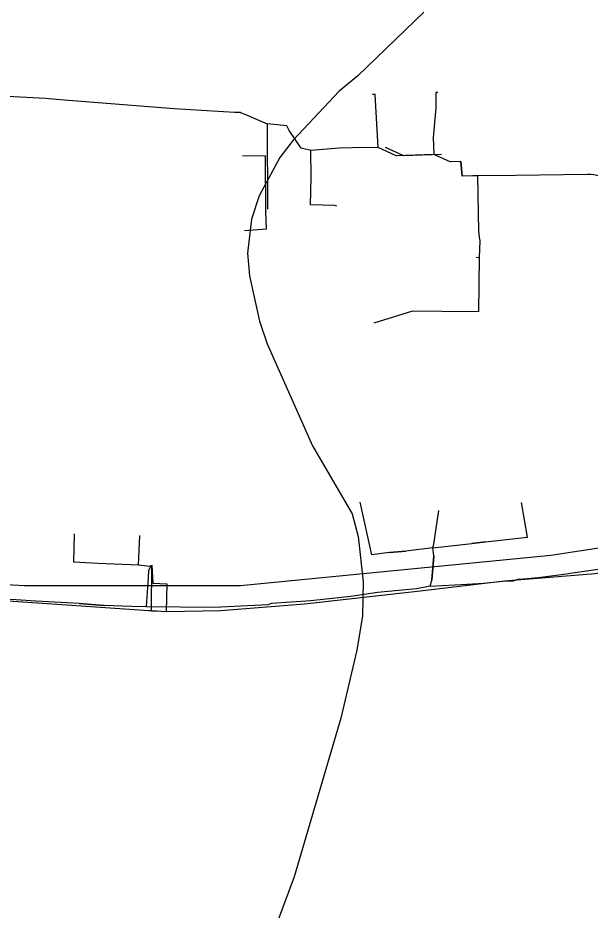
# Model space of a CAD drawing. Extents: x -662620 to -656370, y -1067090 to -1062990.
# Drawn here: x -659559.5 to -659372, y -1065207 to -1064914.6 of the extents above; entities that cross this region are included whole.
import ezdxf

# ---------------------------------------------------------------- set-up
doc = ezdxf.new("R2010")
doc.units = 0
for name, color, linetype in [('SDELOVACÍ_VEDENÍ_-_PODZEMNÍ', 7, 'Continuous'), ('SILNICE_II__TŘÍDY_A_III__TŘÍDY', 7, 'Continuous'), ('VRSTEVNICE_ZDŮRAZNĚNÁ', 7, 'Continuous')]:
    doc.layers.add(name, color=color, linetype=linetype)

msp = doc.modelspace()

# ---------------------------------------------------------------- linework, layer by layer
at = {"layer": 'SDELOVACÍ_VEDENÍ_-_PODZEMNÍ'}
for points in [[(-659602.09, -1064928.49), (-659594.59, -1064931.03), (-659594.48, -1064938.4), (-659577.56, -1064939.56), (-659552.59, -1064940.84)], [(-659602.09, -1064928.49), (-659594.59, -1064931.03), (-659594.48, -1064938.4), (-659577.56, -1064939.56), (-659552.59, -1064940.84)], [(-659602.09, -1064928.49), (-659594.59, -1064931.03), (-659594.48, -1064938.4), (-659577.56, -1064939.56), (-659552.59, -1064940.84)], [(-659602.09, -1064928.49), (-659594.59, -1064931.03), (-659594.48, -1064938.4), (-659577.56, -1064939.56), (-659552.59, -1064940.84)], [(-659602.09, -1064928.49), (-659594.59, -1064931.03), (-659594.48, -1064938.4), (-659577.56, -1064939.56), (-659552.59, -1064940.84)], [(-659602.09, -1064928.49), (-659594.59, -1064931.03), (-659594.48, -1064938.4), (-659577.56, -1064939.56), (-659552.59, -1064940.84)], [(-659552.59, -1064940.84), (-659550.46, -1064940.94), (-659545.63, -1064941.4), (-659508.32, -1064944.33)], [(-659552.59, -1064940.84), (-659550.46, -1064940.94), (-659545.63, -1064941.4), (-659508.32, -1064944.33)], [(-659552.59, -1064940.84), (-659550.46, -1064940.94), (-659545.63, -1064941.4), (-659508.32, -1064944.33)], [(-659552.59, -1064940.84), (-659550.46, -1064940.94), (-659545.63, -1064941.4), (-659508.32, -1064944.33)], [(-659552.59, -1064940.84), (-659550.46, -1064940.94), (-659545.63, -1064941.4), (-659508.32, -1064944.33)], [(-659552.59, -1064940.84), (-659550.46, -1064940.94), (-659545.63, -1064941.4), (-659508.32, -1064944.33)], [(-659441.5, -1064957.07), (-659442.43, -1064939.76), (-659443.34, -1064939.77)], [(-659441.5, -1064957.07), (-659442.43, -1064939.76), (-659443.34, -1064939.77)], [(-659421.91, -1064939.06), (-659422.56, -1064939.06), (-659422.56, -1064944.13), (-659423.48, -1064953.79), (-659423.23, -1064959.38)], [(-659421.91, -1064939.06), (-659422.56, -1064939.06), (-659422.56, -1064944.13), (-659423.48, -1064953.79), (-659423.23, -1064959.38)], [(-659508.32, -1064944.33), (-659488.53, -1064945.56), (-659486.72, -1064945.54), (-659486.33, -1064945.75)], [(-659508.32, -1064944.33), (-659488.53, -1064945.56), (-659486.72, -1064945.54), (-659486.33, -1064945.75)], [(-659508.32, -1064944.33), (-659488.53, -1064945.56), (-659486.72, -1064945.54), (-659486.33, -1064945.75)], [(-659508.32, -1064944.33), (-659488.53, -1064945.56), (-659486.72, -1064945.54), (-659486.33, -1064945.75)], [(-659508.32, -1064944.33), (-659488.53, -1064945.56), (-659486.72, -1064945.54), (-659486.33, -1064945.75)], [(-659508.32, -1064944.33), (-659488.53, -1064945.56), (-659486.72, -1064945.54), (-659486.33, -1064945.75)], [(-659486.33, -1064945.75), (-659485.18, -1064946.22)], [(-659486.33, -1064945.75), (-659485.18, -1064946.22)], [(-659486.33, -1064945.75), (-659485.18, -1064946.22)], [(-659486.33, -1064945.75), (-659485.18, -1064946.22)], [(-659486.33, -1064945.75), (-659485.18, -1064946.22)], [(-659486.33, -1064945.75), (-659485.18, -1064946.22)], [(-659485.18, -1064946.22), (-659477.86, -1064949.41)], [(-659485.18, -1064946.22), (-659477.86, -1064949.41)], [(-659485.18, -1064946.22), (-659477.86, -1064949.41)], [(-659485.18, -1064946.22), (-659477.86, -1064949.41)], [(-659485.18, -1064946.22), (-659477.86, -1064949.41)], [(-659485.18, -1064946.22), (-659477.86, -1064949.41)], [(-659485.18, -1064946.22), (-659477.86, -1064949.41)], [(-659485.18, -1064946.22), (-659477.86, -1064949.41)], [(-659485.18, -1064946.22), (-659477.86, -1064949.41)], [(-659485.18, -1064946.22), (-659477.86, -1064949.41)], [(-659485.18, -1064946.22), (-659477.86, -1064949.41)], [(-659485.18, -1064946.22), (-659477.86, -1064949.41)], [(-659471.41, -1064950.01), (-659477.86, -1064949.41)], [(-659470.61, -1064951.5), (-659471.41, -1064950.01), (-659477.86, -1064949.41)], [(-659470.61, -1064951.5), (-659471.41, -1064950.01), (-659477.86, -1064949.41)], [(-659477.86, -1064949.41), (-659477.76, -1064977.32)], [(-659470.61, -1064951.5), (-659471.41, -1064950.01), (-659477.86, -1064949.41)], [(-659471.41, -1064950.01), (-659477.86, -1064949.41)], [(-659470.61, -1064951.5), (-659471.41, -1064950.01), (-659477.86, -1064949.41)], [(-659470.61, -1064951.5), (-659471.41, -1064950.01), (-659477.86, -1064949.41)], [(-659477.86, -1064949.41), (-659477.76, -1064977.32)], [(-659470.61, -1064951.5), (-659471.41, -1064950.01), (-659477.86, -1064949.41)], [(-659471.41, -1064950.01), (-659477.86, -1064949.41)], [(-659470.61, -1064951.5), (-659471.41, -1064950.01), (-659477.86, -1064949.41)], [(-659470.61, -1064951.5), (-659471.41, -1064950.01), (-659477.86, -1064949.41)], [(-659477.86, -1064949.41), (-659477.76, -1064977.32)], [(-659470.61, -1064951.5), (-659471.41, -1064950.01), (-659477.86, -1064949.41)], [(-659471.41, -1064950.01), (-659477.86, -1064949.41)], [(-659470.61, -1064951.5), (-659471.41, -1064950.01), (-659477.86, -1064949.41)], [(-659470.61, -1064951.5), (-659471.41, -1064950.01), (-659477.86, -1064949.41)], [(-659477.86, -1064949.41), (-659477.76, -1064977.32)], [(-659470.61, -1064951.5), (-659471.41, -1064950.01), (-659477.86, -1064949.41)], [(-659463.54, -1064958.06), (-659466.7, -1064957.36), (-659470.61, -1064951.5)], [(-659463.54, -1064958.06), (-659466.7, -1064957.36), (-659470.61, -1064951.5)], [(-659463.54, -1064958.06), (-659466.7, -1064957.36), (-659470.61, -1064951.5)], [(-659463.54, -1064958.06), (-659466.7, -1064957.36), (-659470.61, -1064951.5)], [(-659463.54, -1064958.06), (-659466.7, -1064957.36), (-659470.61, -1064951.5)], [(-659463.54, -1064958.06), (-659466.7, -1064957.36), (-659470.61, -1064951.5)], [(-659463.54, -1064958.06), (-659466.7, -1064957.36), (-659470.61, -1064951.5)], [(-659463.54, -1064958.06), (-659466.7, -1064957.36), (-659470.61, -1064951.5)], [(-659463.54, -1064958.06), (-659466.7, -1064957.36), (-659470.61, -1064951.5)], [(-659463.54, -1064958.06), (-659466.7, -1064957.36), (-659470.61, -1064951.5)], [(-659463.54, -1064958.06), (-659466.7, -1064957.36), (-659470.61, -1064951.5)], [(-659463.54, -1064958.06), (-659466.7, -1064957.36), (-659470.61, -1064951.5)], [(-659455.05, -1064976.34), (-659455.77, -1064976.11), (-659463.6, -1064975.91), (-659463.45, -1064966.87), (-659463.54, -1064958.06)], [(-659455.05, -1064976.34), (-659455.77, -1064976.11), (-659463.6, -1064975.91), (-659463.45, -1064966.87), (-659463.54, -1064958.06)], [(-659455.05, -1064976.34), (-659455.77, -1064976.11), (-659463.6, -1064975.91), (-659463.45, -1064966.87), (-659463.54, -1064958.06)], [(-659455.05, -1064976.34), (-659455.77, -1064976.11), (-659463.6, -1064975.91), (-659463.45, -1064966.87), (-659463.54, -1064958.06)], [(-659449.88, -1064957.26), (-659454.22, -1064957.35), (-659463.54, -1064958.06)], [(-659449.88, -1064957.26), (-659454.22, -1064957.35), (-659463.54, -1064958.06)], [(-659449.88, -1064957.26), (-659454.22, -1064957.35), (-659463.54, -1064958.06)], [(-659449.88, -1064957.26), (-659454.22, -1064957.35), (-659463.54, -1064958.06)], [(-659449.88, -1064957.26), (-659454.22, -1064957.35), (-659463.54, -1064958.06)], [(-659449.88, -1064957.26), (-659454.22, -1064957.35), (-659463.54, -1064958.06)], [(-659449.88, -1064957.26), (-659454.22, -1064957.35), (-659463.54, -1064958.06)], [(-659449.88, -1064957.26), (-659454.22, -1064957.35), (-659463.54, -1064958.06)], [(-659449.88, -1064957.26), (-659454.22, -1064957.35), (-659463.54, -1064958.06)], [(-659449.88, -1064957.26), (-659454.22, -1064957.35), (-659463.54, -1064958.06)], [(-659449.88, -1064957.26), (-659454.22, -1064957.35), (-659463.54, -1064958.06)], [(-659449.88, -1064957.26), (-659454.22, -1064957.35), (-659463.54, -1064958.06)], [(-659463.45, -1064966.87), (-659463.54, -1064958.06)], [(-659463.45, -1064966.87), (-659463.54, -1064958.06)], [(-659463.45, -1064966.87), (-659463.54, -1064958.06)], [(-659463.45, -1064966.87), (-659463.54, -1064958.06)], [(-659441.5, -1064957.07), (-659449.88, -1064957.26)], [(-659441.5, -1064957.07), (-659449.88, -1064957.26)], [(-659441.5, -1064957.07), (-659449.88, -1064957.26)], [(-659441.5, -1064957.07), (-659449.88, -1064957.26)], [(-659441.5, -1064957.07), (-659449.88, -1064957.26)], [(-659441.5, -1064957.07), (-659449.88, -1064957.26)], [(-659423.23, -1064959.38), (-659435.57, -1064959.88), (-659441.5, -1064957.07)], [(-659423.23, -1064959.38), (-659435.57, -1064959.88), (-659441.5, -1064957.07)], [(-659423.23, -1064959.38), (-659435.57, -1064959.88), (-659441.5, -1064957.07)], [(-659423.23, -1064959.38), (-659435.57, -1064959.88), (-659441.5, -1064957.07)], [(-659423.23, -1064959.38), (-659435.57, -1064959.88), (-659441.5, -1064957.07)], [(-659420.74, -1064959.38), (-659433.08, -1064959.88), (-659439.01, -1064957.07)], [(-659410.45, -1064966.43), (-659413.99, -1064966.48), (-659414.35, -1064961.76), (-659417.92, -1064961.87), (-659423.23, -1064959.38)], [(-659410.45, -1064966.43), (-659413.99, -1064966.48), (-659414.35, -1064961.76), (-659417.92, -1064961.87), (-659423.23, -1064959.38)], [(-659410.45, -1064966.43), (-659413.99, -1064966.48), (-659414.35, -1064961.76), (-659417.92, -1064961.87), (-659423.23, -1064959.38)], [(-659410.45, -1064966.43), (-659413.99, -1064966.48), (-659414.35, -1064961.76), (-659417.92, -1064961.87), (-659423.23, -1064959.38)], [(-659410.45, -1064966.43), (-659413.99, -1064966.48), (-659414.35, -1064961.76), (-659417.92, -1064961.87), (-659423.23, -1064959.38)], [(-659410.45, -1064966.43), (-659413.99, -1064966.48), (-659414.35, -1064961.76), (-659417.92, -1064961.87), (-659423.23, -1064959.38)], [(-659478.26, -1064978.18), (-659478.36, -1064959.8), (-659485.9, -1064959.94)], [(-659478.26, -1064978.18), (-659478.36, -1064959.8), (-659485.9, -1064959.94)], [(-659478.26, -1064978.18), (-659478.36, -1064959.8), (-659485.9, -1064959.94)], [(-659478.26, -1064978.18), (-659478.36, -1064959.8), (-659485.9, -1064959.94)], [(-659414.35, -1064961.76), (-659413.99, -1064966.48)], [(-659414.35, -1064961.76), (-659413.99, -1064966.48)], [(-659408.94, -1064966.41), (-659410.45, -1064966.43)], [(-659408.94, -1064966.41), (-659410.45, -1064966.43)], [(-659408.94, -1064966.41), (-659410.45, -1064966.43)], [(-659408.94, -1064966.41), (-659410.45, -1064966.43)], [(-659408.94, -1064966.41), (-659410.45, -1064966.43)], [(-659408.94, -1064966.41), (-659410.45, -1064966.43)], [(-659396.45, -1064966.25), (-659408.94, -1064966.41)], [(-659396.45, -1064966.25), (-659408.94, -1064966.41)], [(-659396.45, -1064966.25), (-659408.94, -1064966.41)], [(-659396.45, -1064966.25), (-659408.94, -1064966.41)], [(-659396.45, -1064966.25), (-659408.94, -1064966.41)], [(-659396.45, -1064966.25), (-659408.94, -1064966.41)], [(-659408.94, -1064966.41), (-659408.6, -1064984.49), (-659408.35, -1064986.49)], [(-659408.94, -1064966.41), (-659408.6, -1064984.49), (-659408.35, -1064986.49)], [(-659361.32, -1064981.79), (-659362.16, -1064973.72), (-659362.46, -1064972.89), (-659362.82, -1064972.06), (-659363.44, -1064970.89), (-659364.1, -1064969.95), (-659365.33, -1064968.66), (-659366.19, -1064967.95), (-659367.16, -1064967.32), (-659368.33, -1064966.76), (-659369.66, -1064966.3), (-659370.8, -1064966.04), (-659371.77, -1064965.95), (-659372.9, -1064965.94), (-659396.45, -1064966.25)], [(-659361.32, -1064981.79), (-659362.16, -1064973.72), (-659362.46, -1064972.89), (-659362.82, -1064972.06), (-659363.44, -1064970.89), (-659364.1, -1064969.95), (-659365.33, -1064968.66), (-659366.19, -1064967.95), (-659367.16, -1064967.32), (-659368.33, -1064966.76), (-659369.66, -1064966.3), (-659370.8, -1064966.04), (-659371.77, -1064965.95), (-659372.9, -1064965.94), (-659396.45, -1064966.25)], [(-659361.32, -1064981.79), (-659362.16, -1064973.72), (-659362.46, -1064972.89), (-659362.82, -1064972.06), (-659363.44, -1064970.89), (-659364.1, -1064969.95), (-659365.33, -1064968.66), (-659366.19, -1064967.95), (-659367.16, -1064967.32), (-659368.33, -1064966.76), (-659369.66, -1064966.3), (-659370.8, -1064966.04), (-659371.77, -1064965.95), (-659372.9, -1064965.94), (-659396.45, -1064966.25)], [(-659361.32, -1064981.79), (-659362.16, -1064973.72), (-659362.46, -1064972.89), (-659362.82, -1064972.06), (-659363.44, -1064970.89), (-659364.1, -1064969.95), (-659365.33, -1064968.66), (-659366.19, -1064967.95), (-659367.16, -1064967.32), (-659368.33, -1064966.76), (-659369.66, -1064966.3), (-659370.8, -1064966.04), (-659371.77, -1064965.95), (-659372.9, -1064965.94), (-659396.45, -1064966.25)], [(-659361.32, -1064981.79), (-659362.16, -1064973.72), (-659362.46, -1064972.89), (-659362.82, -1064972.06), (-659363.44, -1064970.89), (-659364.1, -1064969.95), (-659365.33, -1064968.66), (-659366.19, -1064967.95), (-659367.16, -1064967.32), (-659368.33, -1064966.76), (-659369.66, -1064966.3), (-659370.8, -1064966.04), (-659371.77, -1064965.95), (-659372.9, -1064965.94), (-659396.45, -1064966.25)], [(-659361.32, -1064981.79), (-659362.16, -1064973.72), (-659362.46, -1064972.89), (-659362.82, -1064972.06), (-659363.44, -1064970.89), (-659364.1, -1064969.95), (-659365.33, -1064968.66), (-659366.19, -1064967.95), (-659367.16, -1064967.32), (-659368.33, -1064966.76), (-659369.66, -1064966.3), (-659370.8, -1064966.04), (-659371.77, -1064965.95), (-659372.9, -1064965.94), (-659396.45, -1064966.25)], [(-659485.29, -1064984.34), (-659478.08, -1064983.81), (-659478.26, -1064978.18)], [(-659485.29, -1064984.34), (-659478.08, -1064983.81), (-659478.26, -1064978.18)], [(-659485.29, -1064984.34), (-659478.08, -1064983.81), (-659478.26, -1064978.18)], [(-659485.29, -1064984.34), (-659478.08, -1064983.81), (-659478.26, -1064978.18)], [(-659478.4, -1064978.01), (-659478.26, -1064978.18)], [(-659478.4, -1064978.01), (-659478.26, -1064978.18)], [(-659478.4, -1064978.01), (-659478.26, -1064978.18)], [(-659478.4, -1064978.01), (-659478.26, -1064978.18)], [(-659408.35, -1064986.49), (-659408.2, -1064987.69), (-659408.42, -1064993.11)], [(-659408.35, -1064986.49), (-659408.2, -1064987.69), (-659408.42, -1064993.11)], [(-659408.42, -1064993.11), (-659408.54, -1065010.93), (-659420.56, -1065010.81), (-659430.25, -1065010.71), (-659442.9, -1065014.67)], [(-659408.42, -1064993.11), (-659408.54, -1065010.93), (-659420.56, -1065010.81), (-659430.25, -1065010.71), (-659442.9, -1065014.67)], [(-659409.38, -1064993.1), (-659408.42, -1064993.11)], [(-659409.38, -1064993.1), (-659408.42, -1064993.11)], [(-659492.99, -1065108.87), (-659465.65, -1065106.63), (-659429.58, -1065102.6), (-659400.08, -1065099.13), (-659370.33, -1065096.72), (-659350.53, -1065093.25), (-659303.51, -1065085.27), (-659296.09, -1065084.28), (-659295.21, -1065075.68), (-659288.28, -1065071.2), (-659285.6, -1065069.52)], [(-659492.99, -1065108.87), (-659465.65, -1065106.63), (-659429.58, -1065102.6), (-659400.08, -1065099.13), (-659370.33, -1065096.72), (-659350.53, -1065093.25), (-659303.51, -1065085.27), (-659296.09, -1065084.28), (-659295.21, -1065075.68), (-659288.28, -1065071.2), (-659285.6, -1065069.52)], [(-659492.99, -1065108.87), (-659465.65, -1065106.63), (-659429.58, -1065102.6), (-659400.08, -1065099.13), (-659370.33, -1065096.72), (-659350.53, -1065093.25), (-659303.51, -1065085.27), (-659296.09, -1065084.28), (-659295.21, -1065075.68), (-659288.28, -1065071.2), (-659285.6, -1065069.52)], [(-659492.99, -1065108.87), (-659465.65, -1065106.63), (-659429.58, -1065102.6), (-659400.08, -1065099.13), (-659370.33, -1065096.72), (-659350.53, -1065093.25), (-659303.51, -1065085.27), (-659296.09, -1065084.28), (-659295.21, -1065075.68), (-659288.28, -1065071.2), (-659285.6, -1065069.52)], [(-659423.5, -1065088.31), (-659432.4, -1065089.37), (-659437.74, -1065089.86), (-659443.57, -1065090.57), (-659447.34, -1065073.3)], [(-659423.5, -1065088.31), (-659432.4, -1065089.37), (-659437.74, -1065089.86), (-659443.57, -1065090.57), (-659447.34, -1065073.3)], [(-659423.5, -1065088.31), (-659410.79, -1065086.85), (-659406.28, -1065086.36), (-659392.49, -1065084.81), (-659394.45, -1065073.43)], [(-659423.5, -1065088.31), (-659410.79, -1065086.85), (-659406.28, -1065086.36), (-659392.49, -1065084.81), (-659394.45, -1065073.43)], [(-659423.5, -1065088.31), (-659423.24, -1065087.04), (-659421.6, -1065076.03)], [(-659423.5, -1065088.31), (-659423.24, -1065087.04), (-659421.6, -1065076.03)], [(-659519.96, -1065094), (-659533.37, -1065093.39), (-659541.19, -1065092.95), (-659540.96, -1065083.68)], [(-659519.96, -1065094), (-659533.37, -1065093.39), (-659541.19, -1065092.95), (-659540.96, -1065083.68)], [(-659519.96, -1065094), (-659519.6, -1065084.28)], [(-659519.96, -1065094), (-659519.6, -1065084.28)], [(-659406.28, -1065086.36), (-659410.79, -1065086.85)], [(-659406.28, -1065086.36), (-659410.79, -1065086.85)], [(-659437.74, -1065089.86), (-659432.4, -1065089.37)], [(-659437.74, -1065089.86), (-659432.4, -1065089.37)], [(-659424.38, -1065100.87), (-659423.89, -1065098.83), (-659423.24, -1065090.96), (-659423.5, -1065088.31)], [(-659424.38, -1065100.87), (-659423.89, -1065098.83), (-659423.24, -1065090.96), (-659423.5, -1065088.31)], [(-659423.24, -1065090.96), (-659423.89, -1065098.83)], [(-659423.24, -1065090.96), (-659423.89, -1065098.83)], [(-659515.96, -1065094.4), (-659515.71, -1065093.85)], [(-659515.96, -1065094.4), (-659515.71, -1065093.85)], [(-659424.38, -1065100.87), (-659412.31, -1065100.16), (-659406.94, -1065099.89), (-659400.58, -1065099.26), (-659397.21, -1065099.08), (-659395.54, -1065098.54), (-659394.99, -1065098.51), (-659389, -1065097.99), (-659382.28, -1065097.1), (-659367.91, -1065095.06), (-659352.32, -1065093.31), (-659349.61, -1065093)], [(-659424.38, -1065100.87), (-659412.31, -1065100.16), (-659406.94, -1065099.89), (-659400.58, -1065099.26), (-659397.21, -1065099.08), (-659395.54, -1065098.54), (-659394.99, -1065098.51), (-659389, -1065097.99), (-659382.28, -1065097.1), (-659367.91, -1065095.06), (-659352.32, -1065093.31), (-659349.61, -1065093)], [(-659424.38, -1065100.87), (-659412.31, -1065100.16), (-659406.94, -1065099.89), (-659400.58, -1065099.26), (-659397.21, -1065099.08), (-659395.54, -1065098.54), (-659394.99, -1065098.51), (-659389, -1065097.99), (-659382.28, -1065097.1), (-659367.91, -1065095.06), (-659352.32, -1065093.31), (-659349.61, -1065093)], [(-659424.38, -1065100.87), (-659412.31, -1065100.16), (-659406.94, -1065099.89), (-659400.58, -1065099.26), (-659397.21, -1065099.08), (-659395.54, -1065098.54), (-659394.99, -1065098.51), (-659389, -1065097.99), (-659382.28, -1065097.1), (-659367.91, -1065095.06), (-659352.32, -1065093.31), (-659349.61, -1065093)], [(-659515.96, -1065094.4), (-659517.15, -1065094.29), (-659519.96, -1065094)], [(-659515.96, -1065094.4), (-659517.15, -1065094.29), (-659519.96, -1065094)], [(-659517.41, -1065107.65), (-659517.3, -1065105.83), (-659516.67, -1065098.24), (-659516.6, -1065095.59), (-659515.96, -1065094.4)], [(-659517.41, -1065107.65), (-659517.3, -1065105.83), (-659516.67, -1065098.24), (-659516.6, -1065095.59), (-659515.96, -1065094.4)], [(-659515.71, -1065108.96), (-659515.64, -1065093.96), (-659515.27, -1065099.83), (-659510.71, -1065100.1), (-659510.97, -1065109.13)], [(-659515.71, -1065108.96), (-659515.64, -1065093.96), (-659515.27, -1065099.83), (-659510.71, -1065100.1), (-659510.97, -1065109.13)], [(-659517.3, -1065105.83), (-659516.67, -1065098.24)], [(-659517.3, -1065105.83), (-659516.67, -1065098.24)], [(-659424.38, -1065100.87), (-659428.93, -1065101.69), (-659441.68, -1065102.91), (-659450.43, -1065104.25), (-659463.57, -1065105.67), (-659476.4, -1065106.58), (-659477.67, -1065106.92)], [(-659424.38, -1065100.87), (-659428.93, -1065101.69), (-659441.68, -1065102.91), (-659450.43, -1065104.25), (-659463.57, -1065105.67), (-659476.4, -1065106.58), (-659477.67, -1065106.92)], [(-659424.38, -1065100.87), (-659428.93, -1065101.69), (-659441.68, -1065102.91), (-659450.43, -1065104.25), (-659463.57, -1065105.67), (-659476.4, -1065106.58), (-659477.67, -1065106.92)], [(-659424.38, -1065100.87), (-659428.93, -1065101.69), (-659441.68, -1065102.91), (-659450.43, -1065104.25), (-659463.57, -1065105.67), (-659476.4, -1065106.58), (-659477.67, -1065106.92)], [(-659424.38, -1065100.87), (-659428.93, -1065101.69), (-659441.68, -1065102.91), (-659450.43, -1065104.25), (-659463.57, -1065105.67), (-659476.4, -1065106.58), (-659477.67, -1065106.92)], [(-659424.38, -1065100.87), (-659428.93, -1065101.69), (-659441.68, -1065102.91), (-659450.43, -1065104.25), (-659463.57, -1065105.67), (-659476.4, -1065106.58), (-659477.67, -1065106.92)], [(-659424.38, -1065100.87), (-659428.93, -1065101.69), (-659441.68, -1065102.91), (-659450.43, -1065104.25), (-659463.57, -1065105.67), (-659476.4, -1065106.58), (-659477.67, -1065106.92)], [(-659424.38, -1065100.87), (-659428.93, -1065101.69), (-659441.68, -1065102.91), (-659450.43, -1065104.25), (-659463.57, -1065105.67), (-659476.4, -1065106.58), (-659477.67, -1065106.92)], [(-659517.41, -1065107.65), (-659522.17, -1065107.47), (-659531.28, -1065107.19), (-659539.46, -1065106.56), (-659553.67, -1065105.79), (-659560.13, -1065105.37), (-659569.44, -1065105.01), (-659586.28, -1065106.11), (-659599.7, -1065104.55), (-659601.65, -1065104.06), (-659609.04, -1065103.53)], [(-659517.41, -1065107.65), (-659522.17, -1065107.47), (-659531.28, -1065107.19), (-659539.46, -1065106.56), (-659553.67, -1065105.79), (-659560.13, -1065105.37), (-659569.44, -1065105.01), (-659586.28, -1065106.11), (-659599.7, -1065104.55), (-659601.65, -1065104.06), (-659609.04, -1065103.53)], [(-659517.41, -1065107.65), (-659522.17, -1065107.47), (-659531.28, -1065107.19), (-659539.46, -1065106.56), (-659553.67, -1065105.79), (-659560.13, -1065105.37), (-659569.44, -1065105.01), (-659586.28, -1065106.11), (-659599.7, -1065104.55), (-659601.65, -1065104.06), (-659609.04, -1065103.53)], [(-659517.41, -1065107.65), (-659522.17, -1065107.47), (-659531.28, -1065107.19), (-659539.46, -1065106.56), (-659553.67, -1065105.79), (-659560.13, -1065105.37), (-659569.44, -1065105.01), (-659586.28, -1065106.11), (-659599.7, -1065104.55), (-659601.65, -1065104.06), (-659609.04, -1065103.53)], [(-659516.59, -1065108.94), (-659580.23, -1065104.57)], [(-659516.59, -1065108.94), (-659580.23, -1065104.57)], [(-659539.46, -1065106.56), (-659531.28, -1065107.19)], [(-659539.46, -1065106.56), (-659531.28, -1065107.19)], [(-659477.67, -1065106.92), (-659495.2, -1065107.8), (-659517.41, -1065107.65)], [(-659477.67, -1065106.92), (-659495.2, -1065107.8), (-659517.41, -1065107.65)], [(-659477.67, -1065106.92), (-659495.2, -1065107.8), (-659517.41, -1065107.65)], [(-659477.67, -1065106.92), (-659495.2, -1065107.8), (-659517.41, -1065107.65)], [(-659477.67, -1065106.92), (-659495.2, -1065107.8), (-659517.41, -1065107.65)], [(-659477.67, -1065106.92), (-659495.2, -1065107.8), (-659517.41, -1065107.65)], [(-659477.67, -1065106.92), (-659495.2, -1065107.8), (-659517.41, -1065107.65)], [(-659477.67, -1065106.92), (-659495.2, -1065107.8), (-659517.41, -1065107.65)], [(-659515.71, -1065108.96), (-659516.59, -1065108.94)], [(-659515.71, -1065108.96), (-659516.59, -1065108.94)], [(-659515.71, -1065108.96), (-659514.04, -1065108.96)], [(-659515.71, -1065108.96), (-659514.04, -1065108.96)], [(-659514.04, -1065108.96), (-659510.97, -1065109.13)], [(-659514.04, -1065108.96), (-659510.97, -1065109.13)], [(-659510.97, -1065109.13), (-659492.99, -1065108.87)], [(-659510.97, -1065109.13), (-659492.99, -1065108.87)]]:
    msp.add_lwpolyline(points, dxfattribs=at)
at = {"layer": 'SILNICE_II__TŘÍDY_A_III__TŘÍDY'}
msp.add_lwpolyline([(-659883.02, -1065082.94), (-659720.77, -1065091.61), (-659557.39, -1065100.68), (-659486.58, -1065100.68), (-659384.92, -1065090.7), (-659307.76, -1065078.9), (-659260.28, -1065051.16), (-659227.39, -1065039.38), (-659171.2, -1065045.15), (-659056.18, -1065054.53), (-658923.05, -1065030.97), (-658815.83, -1064996.8), (-658708.47, -1064884.92), (-658668.84, -1064839.24), (-658627.67, -1064793.74), (-658537.53, -1064703.19), (-658510.68, -1064674.03)], dxfattribs=at)
at = {"layer": 'VRSTEVNICE_ZDŮRAZNĚNÁ'}
for points in [[(-659426.55, -1064912.8), (-659448.14, -1064933.67), (-659454.28, -1064938.67), (-659469.29, -1064954.68), (-659473.72, -1064960.4), (-659480.44, -1064972.97), (-659483.01, -1064980.55), (-659484.3, -1064991.7), (-659483.58, -1064999.13), (-659480.3, -1065014), (-659477.86, -1065021.43), (-659463, -1065054.87), (-659449.99, -1065077.17), (-659447.99, -1065084.6), (-659446.42, -1065099.47), (-659446.56, -1065110.62), (-659448.42, -1065121.77), (-659453.71, -1065144.06)], [(-659453.71, -1065144.06), (-659469, -1065196.09), (-659485.73, -1065240.97)]]:
    msp.add_lwpolyline(points, dxfattribs=at)

doc.saveas('drawing.dxf')
